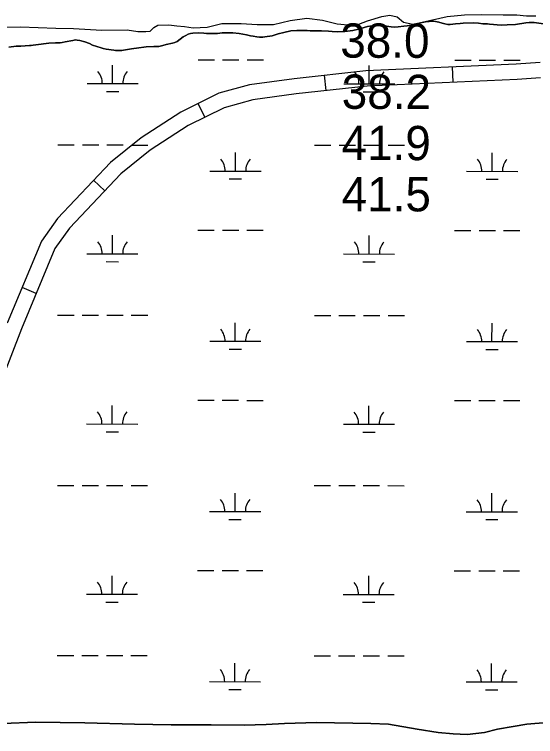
# Model space of a CAD drawing. Extents: x 3148686 to 3186545, y 916144 to 941516.
# Drawn here: x 3172079 to 3173098, y 930517 to 931928 of the extents above; entities that cross this region are included whole.
import ezdxf

# ---------------------------------------------------------------- set-up
doc = ezdxf.new("R2010")
doc.units = 0
for name, color, linetype in [('V-RIVR-EDGE', 7, 'Continuous'), ('V-RIVR-RANG', 7, 'Continuous'), ('V-ROAD-CNTR', 7, 'Continuous'), ('V-SITE-VEGE', 7, 'Continuous'), ('V-WETL-SWMP', 7, 'Continuous')]:
    doc.layers.add(name, color=color, linetype=linetype)

msp = doc.modelspace()

# ---------------------------------------------------------------- linework, layer by layer
at = {"layer": 'V-RIVR-EDGE'}
msp.add_lwpolyline([(3172028.6, 931903.3), (3172090.5, 931904.4), (3172159.6, 931901.8), (3172194, 931901.1), (3172249.4, 931897.3), (3172299.1, 931898.4), (3172319.8, 931895.3), (3172335.6, 931895.2), (3172344.1, 931895.8), (3172351.5, 931903.1), (3172359.1, 931907.7), (3172380.7, 931908.2), (3172396.5, 931905.8), (3172411.5, 931904.5), (3172428.2, 931902), (3172455.3, 931903.5), (3172484.3, 931910.4), (3172522.3, 931910.6), (3172553.1, 931908.4), (3172585.4, 931908.9), (3172618, 931916.2), (3172650.3, 931921.3), (3172681, 931916.9), (3172709.6, 931910.2), (3172730.3, 931908), (3172752, 931909.1), (3172769, 931916.1), (3172796.8, 931924), (3172812.6, 931927), (3172826.9, 931923.6), (3172839.7, 931913.2), (3172857.4, 931909.5), (3172875.6, 931913.4), (3172925, 931924.2), (3172958.8, 931927.8), (3172992, 931928.3), (3173034, 931927.3), (3173061.1, 931927.9), (3173080, 931925.7), (3173098.3, 931925.6)], dxfattribs=at)
at = {"layer": 'V-ROAD-CNTR'}
for p, q in [((3172936.7, 931795.7), (3172935.4, 931825.7)), ((3172688.3, 931779.6), (3172685, 931809.4)), ((3172451.2, 931727.4), (3172437.9, 931754.3)), ((3172255.2, 931583.6), (3172233.3, 931604.2)), ((3172121.3, 931382.8), (3172093.6, 931394.3))]:
    msp.add_line(p, q, dxfattribs=at)
for points in [[(3173106.8, 931834.7), (3173059.9, 931831), (3172765.9, 931818.3), (3172625.7, 931802.8), (3172538.6, 931791), (3172478.3, 931774.2), (3172403.8, 931737.4), (3172326.2, 931687.3), (3172266.3, 931639.2), (3172162.9, 931529.4), (3172131.5, 931485.3), (3172064.7, 931325.2)], [(3173107.6, 931804.6), (3173061.7, 931801.1), (3172768.2, 931788.4), (3172629.4, 931773.1), (3172544.7, 931761.5), (3172489, 931746.1), (3172418.6, 931711.3), (3172343.8, 931662.9), (3172286.8, 931617.1), (3172186.2, 931510.4), (3172157.9, 931470.7), (3172092.6, 931314), (3172000.7, 931077.3), (3171825.1, 930673.5), (3171780.3, 930581.5), (3171755.5, 930546.5), (3171733.6, 930530.1), (3171708.2, 930520.3), (3171687.2, 930518), (3171637.5, 930517), (3171546.5, 930516.9), (3171418.4, 930521.3), (3171373.7, 930525.5)]]:
    msp.add_lwpolyline(points, dxfattribs=at)
at = {"layer": 'V-SITE-VEGE'}
for points in [[(3173117.5, 931909.2), (3173094.8, 931912.3), (3173088.7, 931912.6), (3173085, 931912.5), (3173078.3, 931912), (3173058.4, 931909), (3173042.1, 931907.8), (3173030.6, 931907.7), (3173007.7, 931909.1), (3173003.5, 931909.7), (3172998.1, 931910.2), (3172994.3, 931910.3), (3172986.1, 931911.2), (3172976.7, 931911.7), (3172955.9, 931911.4), (3172949.9, 931910.7), (3172940.9, 931910), (3172930.5, 931908.9), (3172925.8, 931909), (3172920.1, 931909.9), (3172914.8, 931911.2), (3172908.5, 931913.1), (3172902, 931914.8), (3172897.7, 931915.3), (3172893.8, 931915.3), (3172889.7, 931914.6), (3172885.6, 931914.6), (3172876.2, 931912.7), (3172872.7, 931911.7), (3172865.5, 931909.2), (3172846.5, 931906.4), (3172839.9, 931905.1), (3172829.2, 931903.8), (3172822.1, 931903.7), (3172815.1, 931904.2), (3172801.5, 931906.2), (3172792.3, 931906.9), (3172787.4, 931906.8), (3172777.8, 931906.1), (3172769.2, 931904.6), (3172762.8, 931902.9), (3172751.3, 931899.7), (3172740.2, 931897), (3172730.2, 931895.5), (3172724.9, 931895), (3172721.2, 931894.8), (3172711.2, 931894.6), (3172700, 931895.1), (3172692.8, 931895.5), (3172679.1, 931896), (3172667.7, 931896), (3172656.9, 931896.6), (3172650.9, 931896.8), (3172646.9, 931897.1), (3172630.7, 931896.9), (3172619.3, 931896.1), (3172605.7, 931893.2), (3172594.6, 931890.3), (3172582.3, 931886.8), (3172568.2, 931884.3), (3172564.1, 931883.8), (3172557.6, 931884), (3172552.7, 931884.3), (3172545.5, 931885.6), (3172540.4, 931886.3), (3172532.3, 931888.3), (3172518.4, 931891.1), (3172506, 931892.5), (3172496.4, 931892.7), (3172491.7, 931892.7), (3172484.9, 931892.2), (3172475.5, 931891.1), (3172467.3, 931890.8), (3172458.1, 931891), (3172454.3, 931891.4)], [(3172454.3, 931891.4), (3172449.1, 931891.5), (3172437.7, 931892.5), (3172427.3, 931891.8), (3172423, 931891.2), (3172418.3, 931889.7), (3172413.5, 931887.5), (3172408.6, 931884.7), (3172396.8, 931875.7), (3172392.3, 931873.5), (3172387.6, 931871.9), (3172375.3, 931869.4), (3172368.7, 931867.5), (3172360.7, 931865.9), (3172356.4, 931866), (3172351.3, 931865.9), (3172336, 931864.9), (3172331.7, 931864.5), (3172321.6, 931863), (3172307.3, 931861.2), (3172292.1, 931858.5), (3172288.7, 931858), (3172285.2, 931857.8), (3172281.9, 931858), (3172276.2, 931857.9), (3172273.1, 931858.2), (3172257.8, 931860.6), (3172252.1, 931861.9), (3172248.3, 931862.8), (3172239.9, 931865.4), (3172231.4, 931868.6), (3172225.5, 931871.3), (3172216.5, 931874.7), (3172206.4, 931877.7), (3172201.3, 931878.2), (3172198, 931878.4), (3172192.7, 931877.7), (3172178.1, 931874.6), (3172172.2, 931873.5), (3172168.3, 931873.1), (3172158.9, 931873), (3172145.8, 931872.2), (3172120.6, 931868.9), (3172115.3, 931868.1), (3172111.6, 931867.8), (3172108.3, 931867.4), (3172091.5, 931866.4), (3172082.3, 931866.1), (3172067.6, 931864.7)], [(3172056.9, 930542.2), (3172119.9, 930544.9), (3172216.4, 930543.8), (3172313.4, 930541.3), (3172384.9, 930539.6), (3172463.3, 930539.6), (3172527.6, 930539.1), (3172570.6, 930540.4), (3172606.9, 930542.5), (3172669.2, 930544.1), (3172775.4, 930542.1), (3172810.3, 930540.9), (3172866.2, 930531.5), (3172907.5, 930525.1), (3172936.6, 930522.1), (3172963.8, 930520.8), (3172997.5, 930524.9), (3173023.1, 930531.2), (3173053.9, 930536.7), (3173080.3, 930541.1), (3173120.2, 930544.3)]]:
    msp.add_lwpolyline(points, dxfattribs=at)
at = {"layer": 'V-WETL-SWMP'}
for p, q in [((3172270.6, 931793.2), (3172270.6, 931829.2)), ((3172437.7, 931839.5), (3172469.7, 931839.5)), ((3172485.7, 931839.4), (3172517.7, 931839.4)), ((3172533.7, 931839.4), (3172565.7, 931839.4)), ((3172772.5, 931792.7), (3172772.5, 931828.7)), ((3172939.6, 931839), (3172971.6, 931838.9)), ((3172987.6, 931838.9), (3173019.6, 931838.9)), ((3173035.6, 931838.9), (3173067.6, 931838.8)), ((3172220.6, 931793.3), (3172320.6, 931793.2)), ((3172722.5, 931792.8), (3172822.5, 931792.7)), ((3172258.6, 931777.8), (3172282.6, 931777.8)), ((3172760.5, 931777.3), (3172784.5, 931777.3)), ((3172163.6, 931673.3), (3172195.6, 931673.3)), ((3172211.6, 931673.2), (3172243.6, 931673.2)), ((3172259.6, 931673.2), (3172291.6, 931673.2)), ((3172307.6, 931673.1), (3172339.6, 931673.1)), ((3172665.5, 931672.8), (3172697.5, 931672.7)), ((3172713.5, 931672.7), (3172745.5, 931672.7)), ((3172761.5, 931672.7), (3172793.5, 931672.6)), ((3172809.5, 931672.6), (3172841.5, 931672.6)), ((3172510.9, 931622.2), (3172510.9, 931658.2)), ((3173012.8, 931621.6), (3173012.8, 931657.6)), ((3172460.9, 931622.2), (3172560.9, 931622.1)), ((3172962.8, 931621.7), (3173062.8, 931621.6)), ((3172498.8, 931606.8), (3172522.8, 931606.7)), ((3173000.8, 931606.2), (3173024.7, 931606.2)), ((3172437.3, 931506.8), (3172469.3, 931506.8)), ((3172485.3, 931506.8), (3172517.3, 931506.7)), ((3172533.3, 931506.7), (3172565.3, 931506.7)), ((3172939.2, 931506.3), (3172971.2, 931506.3)), ((3172987.2, 931506.2), (3173019.2, 931506.2)), ((3173035.2, 931506.2), (3173067.2, 931506.2)), ((3172270.2, 931460.6), (3172270.3, 931496.6)), ((3172772.1, 931460), (3172772.2, 931496)), ((3172220.2, 931460.6), (3172320.2, 931460.5)), ((3172722.1, 931460.1), (3172822.1, 931460)), ((3172258.2, 931445.2), (3172282.2, 931445.1)), ((3172760.1, 931444.6), (3172784.1, 931444.6)), ((3172163.2, 931340.6), (3172195.2, 931340.6)), ((3172211.2, 931340.6), (3172243.2, 931340.5)), ((3172259.2, 931340.5), (3172291.2, 931340.5)), ((3172307.2, 931340.5), (3172339.2, 931340.4)), ((3172665.2, 931340.1), (3172697.2, 931340)), ((3172713.2, 931340), (3172745.2, 931340)), ((3172761.2, 931340), (3172793.2, 931339.9)), ((3172809.2, 931339.9), (3172841.2, 931339.9)), ((3172510.5, 931289.5), (3172510.5, 931325.5)), ((3173012.4, 931289), (3173012.5, 931325)), ((3172460.5, 931289.6), (3172560.5, 931289.5)), ((3172962.4, 931289), (3173062.4, 931288.9)), ((3172498.5, 931274.1), (3172522.5, 931274.1)), ((3173000.4, 931273.6), (3173024.4, 931273.5)), ((3172437, 931174.2), (3172469, 931174.1)), ((3172485, 931174.1), (3172517, 931174.1)), ((3172533, 931174), (3172565, 931174)), ((3172938.9, 931173.6), (3172970.9, 931173.6)), ((3172986.9, 931173.6), (3173018.9, 931173.5)), ((3173034.9, 931173.5), (3173066.9, 931173.5)), ((3172269.9, 931127.9), (3172269.9, 931163.9)), ((3172771.8, 931127.4), (3172771.8, 931163.4)), ((3172219.9, 931127.9), (3172319.9, 931127.8)), ((3172721.8, 931127.4), (3172821.8, 931127.3)), ((3172257.9, 931112.5), (3172281.9, 931112.5)), ((3172759.8, 931111.9), (3172783.8, 931111.9)), ((3172162.9, 931007.9), (3172194.9, 931007.9)), ((3172210.9, 931007.9), (3172242.9, 931007.9)), ((3172258.9, 931007.8), (3172290.9, 931007.8)), ((3172306.9, 931007.8), (3172338.9, 931007.8)), ((3172664.8, 931007.4), (3172696.8, 931007.4)), ((3172712.8, 931007.4), (3172744.8, 931007.3)), ((3172760.8, 931007.3), (3172792.8, 931007.3)), ((3172808.8, 931007.3), (3172840.8, 931007.2)), ((3172510.2, 930956.8), (3172510.2, 930992.8)), ((3173012.1, 930956.3), (3173012.1, 930992.3)), ((3172460.2, 930956.9), (3172560.2, 930956.8)), ((3172962.1, 930956.4), (3173062.1, 930956.2)), ((3172498.1, 930941.4), (3172522.1, 930941.4)), ((3173000.1, 930940.9), (3173024.1, 930940.9)), ((3172436.6, 930841.5), (3172468.6, 930841.4)), ((3172484.6, 930841.4), (3172516.6, 930841.4)), ((3172532.6, 930841.4), (3172564.6, 930841.3)), ((3172938.5, 930840.9), (3172970.5, 930840.9)), ((3172986.5, 930840.9), (3173018.5, 930840.9)), ((3173034.5, 930840.8), (3173066.5, 930840.8)), ((3172269.5, 930795.2), (3172269.6, 930831.2)), ((3172771.4, 930794.7), (3172771.5, 930830.7)), ((3172219.5, 930795.3), (3172319.5, 930795.2)), ((3172721.4, 930794.7), (3172821.4, 930794.6)), ((3172257.5, 930779.8), (3172281.5, 930779.8)), ((3172759.4, 930779.3), (3172783.4, 930779.3)), ((3172162.5, 930675.3), (3172194.5, 930675.2)), ((3172210.5, 930675.2), (3172242.5, 930675.2)), ((3172258.5, 930675.2), (3172290.5, 930675.1)), ((3172306.5, 930675.1), (3172338.5, 930675.1)), ((3172664.5, 930674.7), (3172696.5, 930674.7)), ((3172712.5, 930674.7), (3172744.5, 930674.7)), ((3172760.5, 930674.6), (3172792.5, 930674.6)), ((3172808.5, 930674.6), (3172840.5, 930674.6)), ((3172509.8, 930624.2), (3172509.8, 930660.2)), ((3173011.7, 930623.6), (3173011.8, 930659.6)), ((3172459.8, 930624.2), (3172559.8, 930624.1)), ((3172961.7, 930623.7), (3173061.7, 930623.6)), ((3172497.8, 930608.7), (3172521.8, 930608.7)), ((3172999.7, 930608.2), (3173023.7, 930608.2))]:
    msp.add_line(p, q, dxfattribs=at)
for points in [[(3172276.2, 931857.9), (3172281.9, 931858), (3172285.2, 931857.8), (3172288.7, 931858), (3172292.1, 931858.5), (3172307.3, 931861.2), (3172321.6, 931863), (3172331.7, 931864.5), (3172336, 931864.9), (3172351.3, 931865.9), (3172356.4, 931866), (3172360.7, 931865.9), (3172368.7, 931867.5), (3172375.3, 931869.4), (3172387.6, 931871.9), (3172392.3, 931873.5), (3172396.8, 931875.7), (3172408.6, 931884.7), (3172413.5, 931887.5), (3172418.3, 931889.7), (3172423, 931891.2), (3172427.3, 931891.8), (3172437.7, 931892.5), (3172449.1, 931891.5), (3172454.3, 931891.4), (3172458.1, 931891), (3172467.3, 931890.8), (3172475.5, 931891.1), (3172484.9, 931892.2), (3172491.7, 931892.7), (3172496.4, 931892.7), (3172506, 931892.5), (3172518.4, 931891.1), (3172532.3, 931888.3), (3172540.4, 931886.3), (3172545.5, 931885.6), (3172552.7, 931884.3), (3172557.6, 931884), (3172564.1, 931883.8), (3172568.2, 931884.3), (3172582.3, 931886.8), (3172594.6, 931890.3), (3172605.7, 931893.2), (3172619.3, 931896.1), (3172630.7, 931896.9), (3172646.9, 931897.1), (3172650.9, 931896.8), (3172656.9, 931896.6), (3172667.7, 931896), (3172679.1, 931896), (3172692.8, 931895.5), (3172700, 931895.1), (3172711.2, 931894.6), (3172721.2, 931894.8), (3172724.9, 931895), (3172730.2, 931895.5), (3172740.2, 931897), (3172751.3, 931899.7), (3172762.8, 931902.9), (3172769.2, 931904.6), (3172777.8, 931906.1), (3172787.4, 931906.8), (3172792.3, 931906.9), (3172801.5, 931906.2), (3172815, 931904.2), (3172822.1, 931903.7), (3172829.2, 931903.8), (3172839.9, 931905.1), (3172846.5, 931906.4), (3172865.5, 931909.2), (3172872.7, 931911.7), (3172876.2, 931912.7), (3172885.6, 931914.6), (3172889.7, 931914.6), (3172893.8, 931915.3), (3172897.7, 931915.3), (3172902, 931914.8), (3172908.5, 931913.1), (3172914.8, 931911.2), (3172920.1, 931909.9), (3172925.8, 931909), (3172930.5, 931908.9), (3172940.9, 931910), (3172949.9, 931910.7), (3172955.9, 931911.4), (3172976.7, 931911.7), (3172986.1, 931911.2), (3172994.3, 931910.3), (3172998.1, 931910.2), (3173003.5, 931909.7), (3173007.7, 931909.1), (3173030.6, 931907.7), (3173042.1, 931907.8), (3173058.4, 931909), (3173078.3, 931912), (3173085, 931912.5), (3173088.7, 931912.6), (3173094.8, 931912.3), (3173117.5, 931909.2)], [(3172067.6, 931864.7), (3172082.3, 931866.1), (3172091.5, 931866.4), (3172108.3, 931867.4), (3172111.6, 931867.8), (3172115.3, 931868.1), (3172120.6, 931868.9), (3172145.8, 931872.2), (3172158.9, 931873), (3172168.3, 931873.1), (3172172.2, 931873.5), (3172178.1, 931874.6), (3172192.7, 931877.7), (3172198, 931878.4), (3172201.3, 931878.2), (3172206.4, 931877.7), (3172216.5, 931874.7), (3172225.5, 931871.3), (3172231.4, 931868.6), (3172239.9, 931865.4), (3172248.3, 931862.8), (3172252.1, 931861.9), (3172257.8, 931860.6), (3172273.1, 931858.2), (3172276.2, 931857.9)], [(3173023.1, 930531.2), (3172997.5, 930524.9), (3172963.8, 930520.8), (3172936.6, 930522.1), (3172907.5, 930525.1), (3172866.2, 930531.5), (3172810.3, 930540.9), (3172775.4, 930542.1), (3172669.2, 930544.1), (3172606.9, 930542.5), (3172570.6, 930540.4), (3172527.6, 930539.1), (3172463.3, 930539.6), (3172384.9, 930539.6), (3172313.4, 930541.3), (3172216.4, 930543.8), (3172119.9, 930544.9), (3172056.9, 930542.2)], [(3173120.2, 930544.3), (3173080.3, 930541.1), (3173053.9, 930536.7), (3173023.1, 930531.2)]]:
    msp.add_lwpolyline(points, dxfattribs=at)
for centre, start, end in [((3172215.3, 931793.8), 359.1678, 40.7115), ((3172325.8, 931793.7), 139.1678, 180.7115), ((3172717.2, 931793.2), 359.1678, 40.7115), ((3172827.7, 931793.1), 139.1678, 180.7115), ((3172455.6, 931622.7), 359.1678, 40.7115), ((3172566.1, 931622.6), 139.1678, 180.7115), ((3172957.5, 931622.2), 359.1678, 40.7115), ((3173068, 931622.1), 139.1678, 180.7115), ((3172215, 931461.1), 359.1678, 40.7115), ((3172325.5, 931461), 139.1678, 180.7115), ((3172716.9, 931460.6), 359.1678, 40.7115), ((3172827.4, 931460.5), 139.1678, 180.7115), ((3172455.3, 931290), 359.1678, 40.7115), ((3172565.8, 931289.9), 139.1678, 180.7115), ((3172957.2, 931289.5), 359.1678, 40.7115), ((3173067.7, 931289.4), 139.1678, 180.7115), ((3172214.6, 931128.4), 359.1678, 40.7115), ((3172325.1, 931128.3), 139.1678, 180.7115), ((3172716.5, 931127.9), 359.1678, 40.7115), ((3172827, 931127.8), 139.1678, 180.7115), ((3172454.9, 930957.4), 359.1678, 40.7115), ((3172565.4, 930957.2), 139.1678, 180.7115), ((3172956.8, 930956.8), 359.1678, 40.7115), ((3173067.3, 930956.7), 139.1678, 180.7115), ((3172214.3, 930795.8), 359.1678, 40.7115), ((3172324.8, 930795.6), 139.1678, 180.7115), ((3172716.2, 930795.2), 359.1678, 40.7115), ((3172826.7, 930795.1), 139.1678, 180.7115), ((3172454.6, 930624.7), 359.1678, 40.7115), ((3172565.1, 930624.6), 139.1678, 180.7115), ((3172956.5, 930624.2), 359.1678, 40.7115), ((3173067, 930624), 139.1678, 180.7115)]:
    msp.add_arc(centre, 35.2, start, end, dxfattribs=at)

# ---------------------------------------------------------------- texts
at = {"layer": 'V-RIVR-RANG'}
for s, p in [('38.0', (3172715.8, 931843.9)), ('38.2', (3172718.6, 931743.9)), ('41.9', (3172718.3, 931643.9)), ('41.5', (3172718.5, 931543.9))]:
    msp.add_text(s, height=67, rotation=359.8183, dxfattribs=at).set_placement(p)

doc.saveas('drawing.dxf')
